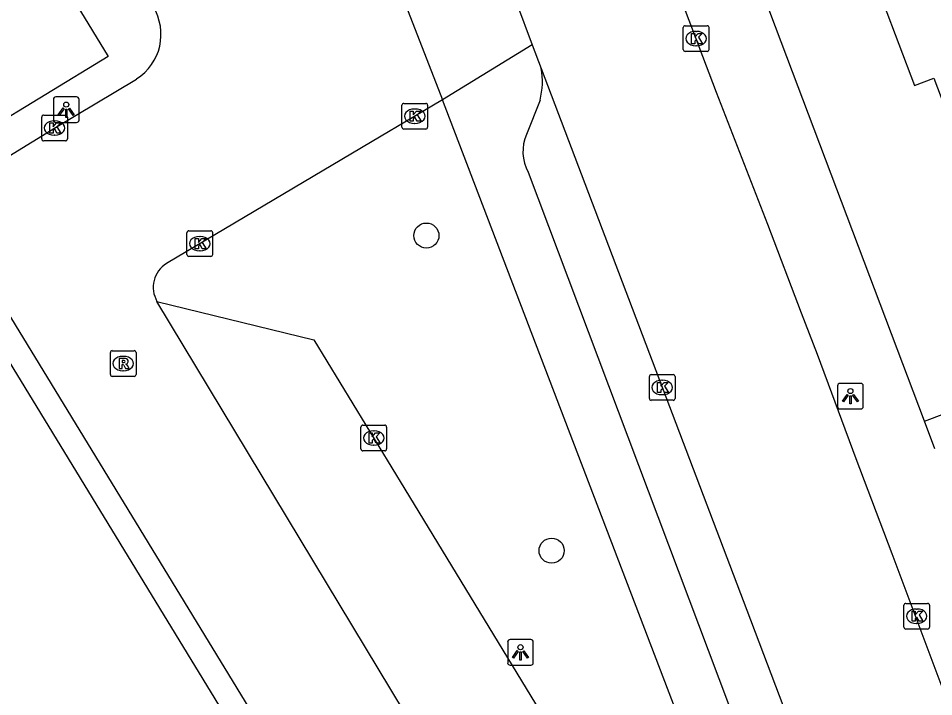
# Model space of a CAD drawing. Extents: x 159961 to 160856, y 382704 to 383353.
# Drawn here: x 160353.88 to 160389.52, y 382953.5 to 382979.92 of the extents above; entities that cross this region are included whole.
import ezdxf

# ---------------------------------------------------------------- set-up
doc = ezdxf.new("R2010")
doc.units = 0
for name, color, linetype in [('IMGEO_Boom', 7, 'Continuous'), ('IMGEO_Kolk', 7, 'Continuous'), ('IMGEO_Lichtpunt', 7, 'Continuous'), ('IMGEO_Pand', 7, 'Continuous'), ('IMGEO_Parkeervlak_open', 7, 'Continuous'), ('IMGEO_Rijbaan_lokaal_open', 7, 'Continuous'), ('IMGEO_Rioolput', 7, 'Continuous'), ('IMGEO_Voetpad_open', 7, 'Continuous')]:
    doc.layers.add(name, color=color, linetype=linetype)

msp = doc.modelspace()

# ---------------------------------------------------------------- linework, layer by layer
at = {"layer": 'IMGEO_Boom'}
for centre in [(160369.769, 382971.458), (160374.645, 382959.19)]:
    msp.add_circle(centre, 0.489, dxfattribs=at)
at = {"layer": 'IMGEO_Kolk'}
for p, q in [((160379.773, 382978.702), (160379.773, 382979.554)), ((160379.848, 382979.628), (160380.7, 382979.628)), ((160380.774, 382979.554), (160380.774, 382978.702)), ((160380.261, 382979.408), (160380.286, 382979.408)), ((160380.284, 382978.848), (160380.259, 382978.848)), ((160380.7, 382978.628), (160379.848, 382978.628)), ((160368.814, 382975.68), (160368.814, 382976.532)), ((160368.889, 382976.606), (160369.741, 382976.606)), ((160369.302, 382976.386), (160369.327, 382976.386)), ((160369.815, 382976.532), (160369.815, 382975.68)), ((160354.79, 382975.22), (160354.79, 382976.072)), ((160354.865, 382976.146), (160355.717, 382976.146)), ((160355.278, 382975.926), (160355.303, 382975.926)), ((160355.791, 382976.072), (160355.791, 382975.22)), ((160369.741, 382975.606), (160368.889, 382975.606)), ((160369.325, 382975.826), (160369.3, 382975.826)), ((160355.301, 382975.366), (160355.276, 382975.366)), ((160355.717, 382975.146), (160354.865, 382975.146)), ((160360.52, 382971.644), (160361.372, 382971.644)), ((160360.445, 382970.718), (160360.445, 382971.57)), ((160360.933, 382971.424), (160360.958, 382971.424)), ((160361.446, 382971.57), (160361.446, 382970.718)), ((160361.372, 382970.644), (160360.52, 382970.644)), ((160360.956, 382970.864), (160360.931, 382970.864)), ((160378.451, 382965.117), (160378.451, 382965.969)), ((160378.526, 382966.043), (160379.378, 382966.043)), ((160379.452, 382965.969), (160379.452, 382965.117)), ((160378.939, 382965.823), (160378.964, 382965.823)), ((160378.962, 382965.263), (160378.937, 382965.263)), ((160379.378, 382965.043), (160378.526, 382965.043)), ((160367.218, 382963.15), (160367.218, 382964.002)), ((160367.293, 382964.076), (160368.145, 382964.076)), ((160367.706, 382963.856), (160367.731, 382963.856)), ((160368.219, 382964.002), (160368.219, 382963.15)), ((160368.145, 382963.076), (160367.293, 382963.076)), ((160367.729, 382963.296), (160367.704, 382963.296)), ((160388.361, 382956.212), (160388.361, 382957.064)), ((160388.436, 382957.138), (160389.288, 382957.138)), ((160389.362, 382957.064), (160389.362, 382956.212)), ((160388.849, 382956.918), (160388.874, 382956.918)), ((160388.872, 382956.358), (160388.847, 382956.358)), ((160389.288, 382956.138), (160388.436, 382956.138))]:
    msp.add_line(p, q, dxfattribs=at)
for points in [[(160379.773, 382978.702), (160379.773, 382979.554)], [(160379.848, 382979.628), (160380.7, 382979.628)], [(160380.774, 382979.554), (160380.774, 382978.702)], [(160380.094, 382979.328), (160380.217, 382979.328), (160380.217, 382979.177), (160380.347, 382979.328), (160380.511, 382979.328), (160380.365, 382979.177), (160380.518, 382978.928), (160380.366, 382978.928), (160380.281, 382979.092), (160380.217, 382979.025), (160380.217, 382978.928), (160380.094, 382978.928), (160380.094, 382979.328)], [(160380.7, 382978.628), (160379.848, 382978.628)], [(160368.814, 382975.68), (160368.814, 382976.532)], [(160368.889, 382976.606), (160369.741, 382976.606)], [(160369.135, 382976.306), (160369.258, 382976.306), (160369.258, 382976.155), (160369.388, 382976.306), (160369.552, 382976.306), (160369.406, 382976.155), (160369.559, 382975.906), (160369.407, 382975.906), (160369.322, 382976.07), (160369.258, 382976.003), (160369.258, 382975.906), (160369.135, 382975.906), (160369.135, 382976.306)], [(160369.815, 382976.532), (160369.815, 382975.68)], [(160354.79, 382975.22), (160354.79, 382976.072)], [(160354.865, 382976.146), (160355.717, 382976.146)], [(160355.791, 382976.072), (160355.791, 382975.22)], [(160355.111, 382975.846), (160355.234, 382975.846), (160355.234, 382975.695), (160355.364, 382975.846), (160355.528, 382975.846), (160355.382, 382975.695), (160355.535, 382975.446), (160355.383, 382975.446), (160355.298, 382975.61), (160355.234, 382975.543), (160355.234, 382975.446), (160355.111, 382975.446), (160355.111, 382975.846)], [(160369.741, 382975.606), (160368.889, 382975.606)], [(160355.717, 382975.146), (160354.865, 382975.146)], [(160360.52, 382971.644), (160361.372, 382971.644)], [(160360.445, 382970.718), (160360.445, 382971.57)], [(160360.766, 382971.344), (160360.889, 382971.344), (160360.889, 382971.193), (160361.019, 382971.344), (160361.183, 382971.344), (160361.037, 382971.193), (160361.19, 382970.944), (160361.038, 382970.944), (160360.953, 382971.108), (160360.889, 382971.041), (160360.889, 382970.944), (160360.766, 382970.944), (160360.766, 382971.344)], [(160361.446, 382971.57), (160361.446, 382970.718)], [(160361.372, 382970.644), (160360.52, 382970.644)], [(160378.451, 382965.117), (160378.451, 382965.969)], [(160378.526, 382966.043), (160379.378, 382966.043)], [(160379.452, 382965.969), (160379.452, 382965.117)], [(160378.772, 382965.743), (160378.895, 382965.743), (160378.895, 382965.592), (160379.025, 382965.743), (160379.189, 382965.743), (160379.043, 382965.592), (160379.196, 382965.343), (160379.044, 382965.343), (160378.959, 382965.507), (160378.895, 382965.44), (160378.895, 382965.343), (160378.772, 382965.343), (160378.772, 382965.743)], [(160379.378, 382965.043), (160378.526, 382965.043)], [(160367.218, 382963.15), (160367.218, 382964.002)], [(160367.293, 382964.076), (160368.145, 382964.076)], [(160368.219, 382964.002), (160368.219, 382963.15)], [(160367.539, 382963.776), (160367.662, 382963.776), (160367.662, 382963.625), (160367.792, 382963.776), (160367.956, 382963.776), (160367.81, 382963.625), (160367.963, 382963.376), (160367.811, 382963.376), (160367.726, 382963.54), (160367.662, 382963.473), (160367.662, 382963.376), (160367.539, 382963.376), (160367.539, 382963.776)], [(160368.145, 382963.076), (160367.293, 382963.076)], [(160388.361, 382956.212), (160388.361, 382957.064)], [(160388.436, 382957.138), (160389.288, 382957.138)], [(160389.362, 382957.064), (160389.362, 382956.212)], [(160388.682, 382956.838), (160388.805, 382956.838), (160388.805, 382956.687), (160388.935, 382956.838), (160389.099, 382956.838), (160388.953, 382956.687), (160389.106, 382956.438), (160388.954, 382956.438), (160388.869, 382956.602), (160388.805, 382956.535), (160388.805, 382956.438), (160388.682, 382956.438), (160388.682, 382956.838)], [(160389.288, 382956.138), (160388.436, 382956.138)]]:
    msp.add_lwpolyline(points, dxfattribs=at)
for centre, start, end in [((160379.85, 382979.552), 91.552, 178.448), ((160379.85, 382979.552), 91.552, 178.448), ((160380.698, 382979.552), 1.552, 88.448), ((160380.698, 382979.552), 1.552, 88.448), ((160379.85, 382978.704), 181.552, 268.448), ((160379.85, 382978.704), 181.552, 268.448), ((160380.698, 382978.704), 271.552, 358.448), ((160380.698, 382978.704), 271.552, 358.448), ((160368.891, 382976.53), 91.552, 178.448), ((160368.891, 382976.53), 91.552, 178.448), ((160369.739, 382976.53), 1.552, 88.448), ((160369.739, 382976.53), 1.552, 88.448), ((160354.867, 382976.07), 91.552, 178.448), ((160354.867, 382976.07), 91.552, 178.448), ((160355.715, 382976.07), 1.552, 88.448), ((160355.715, 382976.07), 1.552, 88.448), ((160368.891, 382975.682), 181.552, 268.448), ((160368.891, 382975.682), 181.552, 268.448), ((160369.739, 382975.682), 271.552, 358.448), ((160369.739, 382975.682), 271.552, 358.448), ((160354.867, 382975.222), 181.552, 268.448), ((160354.867, 382975.222), 181.552, 268.448), ((160355.715, 382975.222), 271.552, 358.448), ((160355.715, 382975.222), 271.552, 358.448), ((160360.522, 382971.568), 91.552, 178.448), ((160360.522, 382971.568), 91.552, 178.448), ((160361.37, 382971.568), 1.552, 88.448), ((160361.37, 382971.568), 1.552, 88.448), ((160360.522, 382970.72), 181.552, 268.448), ((160360.522, 382970.72), 181.552, 268.448), ((160361.37, 382970.72), 271.552, 358.448), ((160361.37, 382970.72), 271.552, 358.448), ((160378.528, 382965.967), 91.552, 178.448), ((160378.528, 382965.967), 91.552, 178.448), ((160379.376, 382965.967), 1.552, 88.448), ((160379.376, 382965.967), 1.552, 88.448), ((160378.528, 382965.119), 181.552, 268.448), ((160378.528, 382965.119), 181.552, 268.448), ((160379.376, 382965.119), 271.552, 358.448), ((160379.376, 382965.119), 271.552, 358.448), ((160367.295, 382964), 91.552, 178.448), ((160367.295, 382964), 91.552, 178.448), ((160368.143, 382964), 1.552, 88.448), ((160368.143, 382964), 1.552, 88.448), ((160367.295, 382963.152), 181.552, 268.448), ((160367.295, 382963.152), 181.552, 268.448), ((160368.143, 382963.152), 271.552, 358.448), ((160368.143, 382963.152), 271.552, 358.448), ((160388.438, 382957.062), 91.552, 178.448), ((160388.438, 382957.062), 91.552, 178.448), ((160389.286, 382957.062), 1.552, 88.448), ((160389.286, 382957.062), 1.552, 88.448), ((160388.438, 382956.214), 181.552, 268.448), ((160388.438, 382956.214), 181.552, 268.448), ((160389.286, 382956.214), 271.552, 358.448), ((160389.286, 382956.214), 271.552, 358.448)]:
    msp.add_arc(centre, 0.0765, start, end, dxfattribs=at)
for centre, major_axis, ratio, start_param, end_param in [((160380.26, 382979.128), (-0.387, 0.002), 0.722429, 4.712389, 7.853982), ((160380.285, 382979.128), (-0.39, 0.002), 0.717154, 1.570796, 4.712389), ((160369.301, 382976.106), (-0.387, 0.002), 0.722429, 4.712389, 7.853982), ((160369.326, 382976.106), (-0.39, 0.002), 0.717154, 1.570796, 4.712389), ((160355.277, 382975.646), (-0.387, 0.002), 0.722429, 4.712389, 7.853982), ((160355.302, 382975.646), (-0.39, 0.002), 0.717154, 1.570796, 4.712389), ((160360.932, 382971.144), (-0.387, 0.002), 0.722429, 4.712389, 7.853982), ((160360.957, 382971.144), (-0.39, 0.002), 0.717154, 1.570796, 4.712389), ((160378.938, 382965.543), (-0.387, 0.002), 0.722429, 4.712389, 7.853982), ((160378.963, 382965.543), (-0.39, 0.002), 0.717154, 1.570796, 4.712389), ((160367.705, 382963.576), (-0.387, 0.002), 0.722429, 4.712389, 7.853982), ((160367.73, 382963.576), (-0.39, 0.002), 0.717154, 1.570796, 4.712389), ((160388.848, 382956.638), (-0.387, 0.002), 0.722429, 4.712389, 7.853982), ((160388.873, 382956.638), (-0.39, 0.002), 0.717154, 1.570796, 4.712389)]:
    msp.add_ellipse(centre, major_axis=major_axis, ratio=ratio, start_param=start_param, end_param=end_param, dxfattribs=at)
at = {"layer": 'IMGEO_Lichtpunt'}
for p, q in [((160355.246, 382976.761), (160355.246, 382975.954)), ((160355.246, 382976.761), (160355.246, 382975.954)), ((160356.148, 382976.856), (160355.34, 382976.856)), ((160356.148, 382976.856), (160355.34, 382976.856)), ((160356.242, 382975.954), (160356.242, 382976.761)), ((160356.242, 382975.954), (160356.242, 382976.761)), ((160355.34, 382975.86), (160356.148, 382975.86)), ((160355.34, 382975.86), (160356.148, 382975.86)), ((160385.782, 382965.607), (160385.782, 382964.8)), ((160385.782, 382965.607), (160385.782, 382964.8)), ((160386.684, 382965.702), (160385.876, 382965.702)), ((160386.684, 382965.702), (160385.876, 382965.702)), ((160386.778, 382964.8), (160386.778, 382965.607)), ((160386.778, 382964.8), (160386.778, 382965.607)), ((160385.876, 382964.706), (160386.684, 382964.706)), ((160385.876, 382964.706), (160386.684, 382964.706)), ((160372.934, 382955.632), (160372.934, 382954.825)), ((160372.934, 382955.632), (160372.934, 382954.825)), ((160373.836, 382955.727), (160373.028, 382955.727)), ((160373.836, 382955.727), (160373.028, 382955.727)), ((160373.93, 382954.825), (160373.93, 382955.632)), ((160373.93, 382954.825), (160373.93, 382955.632)), ((160373.028, 382954.731), (160373.836, 382954.731)), ((160373.028, 382954.731), (160373.836, 382954.731))]:
    msp.add_line(p, q, dxfattribs=at)
for points in [[(160355.62, 382976.425), (160355.659, 382976.397), (160355.471, 382976.135), (160355.433, 382976.162), (160355.62, 382976.425)], [(160355.722, 382976.377), (160355.769, 382976.377), (160355.769, 382976.055), (160355.722, 382976.055), (160355.722, 382976.377)], [(160355.832, 382976.397), (160355.87, 382976.424), (160356.057, 382976.162), (160356.018, 382976.134), (160355.832, 382976.397)], [(160386.156, 382965.271), (160386.195, 382965.243), (160386.007, 382964.981), (160385.969, 382965.008), (160386.156, 382965.271)], [(160386.258, 382965.223), (160386.305, 382965.223), (160386.305, 382964.901), (160386.258, 382964.901), (160386.258, 382965.223)], [(160386.368, 382965.243), (160386.406, 382965.27), (160386.593, 382965.008), (160386.554, 382964.98), (160386.368, 382965.243)], [(160373.308, 382955.296), (160373.347, 382955.268), (160373.159, 382955.006), (160373.121, 382955.033), (160373.308, 382955.296)], [(160373.41, 382955.248), (160373.457, 382955.248), (160373.457, 382954.926), (160373.41, 382954.926), (160373.41, 382955.248)], [(160373.52, 382955.268), (160373.558, 382955.295), (160373.745, 382955.033), (160373.706, 382955.005), (160373.52, 382955.268)]]:
    msp.add_lwpolyline(points, dxfattribs=at)
for centre in [(160355.745, 382976.559), (160386.281, 382965.405), (160373.433, 382955.43)]:
    msp.add_circle(centre, 0.0994, dxfattribs=at)
for centre, start, end in [((160355.34, 382976.761), 90, 180), ((160355.34, 382976.761), 90, 180), ((160356.148, 382976.761), 0, 90), ((160356.148, 382976.761), 0, 90), ((160355.34, 382975.954), 180, 270), ((160355.34, 382975.954), 180, 270), ((160356.148, 382975.954), 270, 0), ((160356.148, 382975.954), 270, 360), ((160385.876, 382965.607), 90, 180), ((160385.876, 382965.607), 90, 180), ((160386.684, 382965.607), 0, 90), ((160386.684, 382965.607), 0, 90), ((160385.876, 382964.8), 180, 270), ((160385.876, 382964.8), 180, 270), ((160386.684, 382964.8), 270, 0), ((160386.684, 382964.8), 270, 360), ((160373.028, 382955.632), 90, 180), ((160373.028, 382955.632), 90, 180), ((160373.836, 382955.632), 0, 90), ((160373.836, 382955.632), 0, 90), ((160373.028, 382954.825), 180, 270), ((160373.028, 382954.825), 180, 270), ((160373.836, 382954.825), 270, 0), ((160373.836, 382954.825), 270, 360)]:
    msp.add_arc(centre, 0.0946, start, end, dxfattribs=at)
at = {"layer": 'IMGEO_Pand'}
for points in [[(160387.555, 382980.518), (160388.772, 382977.301), (160389.528, 382977.587), (160390.63, 382974.674), (160395.307, 382976.443), (160398.886, 382977.82), (160399.642, 382978.111), (160398.53, 382981.045), (160397.772, 382980.758), (160396.556, 382983.965)], [(160349.953, 382972.37), (160376.799, 382928.407), (160366.855, 382922.334), (160360.992, 382931.935), (160359.171, 382934.918), (160347.7, 382953.702), (160345.878, 382956.686), (160340.008, 382966.298)]]:
    msp.add_lwpolyline(points, dxfattribs=at)
at = {"layer": 'IMGEO_Parkeervlak_open'}
msp.add_lwpolyline([(160359.277, 382968.894), (160365.386, 382967.397), (160368.931, 382961.588), (160380.372, 382942.783), (160379.796, 382940.342), (160376.016, 382941.135)], dxfattribs=at)
at = {"layer": 'IMGEO_Rijbaan_lokaal_open'}
for points in [[(160372.054, 382983.802), (160373.893, 382978.879)], [(160397.415, 382934.019), (160393.443, 382944.328), (160387.908, 382959.072), (160386.509, 382962.766), (160384.997, 382966.824), (160384.382, 382968.438), (160383.064, 382971.894), (160381.072, 382977.03), (160378.506, 382983.775)], [(160368.513, 382981.603), (160370.391, 382976.746)], [(160373.893, 382978.879), (160370.391, 382976.746)], [(160373.893, 382978.879), (160374.234, 382977.967)], [(160374.234, 382977.967), (160382.246, 382956.868), (160387.933, 382941.868)], [(160350.766, 382972.869), (160355.325, 382975.667), (160358.481, 382977.554)], [(160370.391, 382976.746), (160368.931, 382975.876), (160368.007, 382975.329), (160359.645, 382970.375)], [(160377.609, 382928.902), (160350.766, 382972.869)], [(160376.016, 382941.135), (160359.277, 382968.894)]]:
    msp.add_lwpolyline(points, dxfattribs=at)
for centre, radius, start, end in [((160357.377, 382979.291), 2.058, 302.4508, 31.7915), ((160360.236, 382969.442), 1.104, 122.3455, 209.7459)]:
    msp.add_arc(centre, radius, start, end, dxfattribs=at)
at = {"layer": 'IMGEO_Rioolput'}
for p, q in [((160357.462, 382966.05), (160357.462, 382966.902)), ((160357.537, 382966.976), (160358.389, 382966.976)), ((160357.95, 382966.756), (160357.975, 382966.756)), ((160358.463, 382966.902), (160358.463, 382966.05)), ((160358.389, 382965.976), (160357.537, 382965.976)), ((160357.973, 382966.196), (160357.948, 382966.196))]:
    msp.add_line(p, q, dxfattribs=at)
for points in [[(160357.462, 382966.05), (160357.462, 382966.902)], [(160357.537, 382966.976), (160358.389, 382966.976)], [(160358.051, 382966.674), (160357.799, 382966.676), (160357.799, 382966.276)], [(160358.463, 382966.902), (160358.463, 382966.05)], [(160357.799, 382966.276), (160357.923, 382966.276), (160357.923, 382966.438), (160357.934, 382966.438)], [(160357.977, 382966.595), (160357.923, 382966.595), (160357.923, 382966.514)], [(160357.923, 382966.514), (160357.975, 382966.514)], [(160357.981, 382966.409), (160358.052, 382966.276), (160358.192, 382966.276), (160358.127, 382966.402)], [(160358.389, 382965.976), (160357.537, 382965.976)]]:
    msp.add_lwpolyline(points, dxfattribs=at)
for centre, radius, start, end in [((160357.539, 382966.9), 0.0765, 91.552, 178.448), ((160357.539, 382966.9), 0.0765, 91.552, 178.448), ((160358.05, 382966.564), 0.109, 350.3612, 89.416), ((160358.387, 382966.9), 0.0765, 1.552, 88.448), ((160358.387, 382966.9), 0.0765, 1.552, 88.448), ((160357.933, 382966.385), 0.0533, 26.0293, 88.6989), ((160357.959, 382966.703), 0.19, 274.7715, 282.9687), ((160357.983, 382966.499), 0.0964, 77.0061, 93.1865), ((160357.997, 382966.556), 0.0378, 276.6634, 79.6772), ((160358.048, 382966.564), 0.112, 277.5842, 350.9817), ((160358.032, 382966.349), 0.108, 29.5134, 73.7905), ((160357.539, 382966.052), 0.0765, 181.552, 268.448), ((160357.539, 382966.052), 0.0765, 181.552, 268.448), ((160358.387, 382966.052), 0.0765, 271.552, 358.448), ((160358.387, 382966.052), 0.0765, 271.552, 358.448)]:
    msp.add_arc(centre, radius, start, end, dxfattribs=at)
for centre, major_axis, ratio, start_param, end_param in [((160357.949, 382966.476), (-0.387, 0.002), 0.722429, 4.712389, 7.853982), ((160357.974, 382966.476), (-0.39, 0.002), 0.717154, 1.570796, 4.712389)]:
    msp.add_ellipse(centre, major_axis=major_axis, ratio=ratio, start_param=start_param, end_param=end_param, dxfattribs=at)
at = {"layer": 'IMGEO_Voetpad_open'}
for points in [[(160389.164, 382964.227), (160375.649, 383000), (160359.868, 383041.772)], [(160345.212, 382979.69), (160354.404, 382985.283), (160357.034, 382980.96), (160356.163, 382980.43), (160357.379, 382978.431), (160350.081, 382973.991)], [(160385.083, 382938.344), (160370.391, 382976.746)], [(160374.194, 382976.732), (160373.671, 382975.399)], [(160373.732, 382973.926), (160385.042, 382943.913)], [(160389.164, 382964.227), (160394.128, 382966.103)], [(160389.569, 382963.154), (160389.164, 382964.227)]]:
    msp.add_lwpolyline(points, dxfattribs=at)
for centre, radius, start, end in [((160371.564, 382977.435), 2.722, 345.0256, 11.2642), ((160375.187, 382974.724), 1.66, 156.0053, 208.7375)]:
    msp.add_arc(centre, radius, start, end, dxfattribs=at)

doc.saveas('drawing.dxf')
